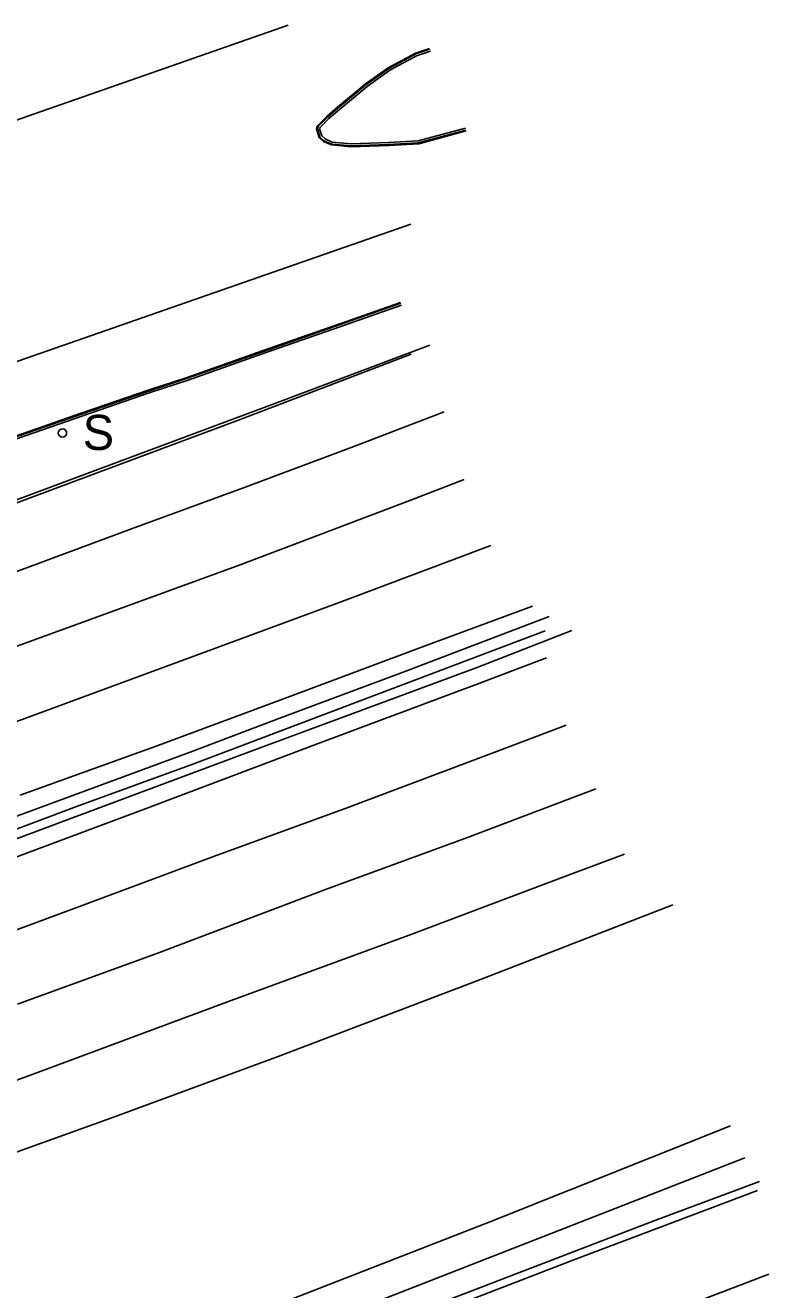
# Model space of a CAD drawing. Extents: x 368532 to 392481, y 10654822 to 10676899.
# Drawn here: x 392343.6 to 392470.5, y 10659412.9 to 10659628.9 of the extents above; entities that cross this region are included whole.
import ezdxf

# ---------------------------------------------------------------- set-up
doc = ezdxf.new("R2010")
doc.units = 0
for name, color, linetype in [('p_drainage conc drain', 7, 'Continuous'), ('p_drainage water', 7, 'Continuous'), ('p_road - paved curb', 7, 'Continuous'), ('p_road conc barrier', 7, 'Continuous'), ('p_road dirt road', 7, 'Continuous'), ('p_road guard rails', 7, 'Continuous'), ('p_road paint stripe', 7, 'Continuous'), ('p_structure fence', 7, 'Continuous'), ('p_structure sign', 7, 'Continuous')]:
    doc.layers.add(name, color=color, linetype=linetype)

msp = doc.modelspace()

# ---------------------------------------------------------------- linework, layer by layer
at = {"layer": 'p_drainage conc drain'}
for p, q in [((392437.28, 10659417.97), (392468.61, 10659429.81)), ((392394.04, 10659401.35), (392437.28, 10659417.97))]:
    msp.add_line(p, q, dxfattribs=at)
at = {"layer": 'p_drainage water'}
msp.add_line((392437.79, 10659403.05), (392470.54, 10659415.55), dxfattribs=at)
at = {"layer": 'p_road - paved curb'}
for p, q in [((392405.57, 10659621.64), (392410.22, 10659624.13)), ((392405.65, 10659621.51), (392410.28, 10659623.99)), ((392410.22, 10659624.13), (392412.63, 10659624.94)), ((392410.28, 10659623.99), (392412.68, 10659624.8)), ((392410.42, 10659623.67), (392412.79, 10659624.47)), ((392405.84, 10659621.21), (392410.42, 10659623.67)), ((392401.64, 10659618.81), (392405.57, 10659621.64)), ((392401.73, 10659618.69), (392405.65, 10659621.51)), ((392401.95, 10659618.41), (392405.84, 10659621.21)), ((392396.9, 10659614.91), (392401.64, 10659618.81)), ((392397, 10659614.8), (392401.73, 10659618.69)), ((392397.22, 10659614.53), (392401.95, 10659618.41)), ((392393.48, 10659611.7), (392395.08, 10659613.31)), ((392393.61, 10659611.62), (392395.18, 10659613.2)), ((392395.08, 10659613.31), (392396.9, 10659614.91)), ((392395.18, 10659613.2), (392397, 10659614.8)), ((392395.42, 10659612.95), (392397.22, 10659614.53)), ((392393.31, 10659611.19), (392393.48, 10659611.7)), ((392393.77, 10659609.71), (392393.31, 10659611.19)), ((392393.47, 10659611.19), (392393.61, 10659611.62)), ((392393.9, 10659609.79), (392393.47, 10659611.19)), ((392393.84, 10659611.18), (392393.92, 10659611.43)), ((392394.21, 10659609.99), (392393.84, 10659611.18)), ((392393.92, 10659611.43), (392395.42, 10659612.95)), ((392418.75, 10659611.33), (392410.69, 10659609.16)), ((392418.84, 10659610.99), (392410.75, 10659608.81)), ((392394.49, 10659609.04), (392393.77, 10659609.71)), ((392394.57, 10659609.17), (392393.9, 10659609.79)), ((392394.77, 10659609.47), (392394.21, 10659609.99)), ((392395.89, 10659608.44), (392394.49, 10659609.04)), ((392395.93, 10659608.59), (392394.57, 10659609.17)), ((392396.01, 10659608.93), (392394.77, 10659609.47)), ((392399.24, 10659608.65), (392396.01, 10659608.93)), ((392405.63, 10659608.86), (392399.24, 10659608.65)), ((392410.69, 10659609.16), (392405.63, 10659608.86)), ((392410.75, 10659608.81), (392405.64, 10659608.51)), ((392418.88, 10659610.85), (392410.77, 10659608.66)), ((392399.23, 10659608.15), (392395.89, 10659608.44)), ((392399.23, 10659608.3), (392395.93, 10659608.59)), ((392405.64, 10659608.51), (392399.23, 10659608.3)), ((392405.65, 10659608.36), (392399.23, 10659608.15)), ((392410.77, 10659608.66), (392405.65, 10659608.36)), ((392397.33, 10659577.89), (392407.69, 10659581.53)), ((392397.38, 10659577.75), (392407.74, 10659581.39)), ((392397.49, 10659577.42), (392407.86, 10659581.06)), ((392384.03, 10659573.27), (392397.33, 10659577.89)), ((392384.08, 10659573.13), (392397.38, 10659577.75)), ((392384.2, 10659572.8), (392397.49, 10659577.42)), ((392371.07, 10659568.68), (392384.03, 10659573.27)), ((392371.12, 10659568.54), (392384.08, 10659573.13)), ((392371.23, 10659568.21), (392384.2, 10659572.8)), ((392380.26, 10659561.57), (392409.5, 10659572.7)), ((392364.77, 10659566.6), (392371.07, 10659568.68)), ((392364.82, 10659566.46), (392371.12, 10659568.54)), ((392364.93, 10659566.13), (392371.23, 10659568.21)), ((392353.11, 10659562.61), (392364.77, 10659566.6)), ((392353.16, 10659562.47), (392364.82, 10659566.46)), ((392353.27, 10659562.14), (392364.93, 10659566.13)), ((392340.63, 10659546.76), (392380.26, 10659561.57)), ((392340.76, 10659558.31), (392353.11, 10659562.61)), ((392340.81, 10659558.17), (392353.16, 10659562.47)), ((392340.92, 10659557.84), (392353.27, 10659562.14)), ((392433.04, 10659527.9), (392408.14, 10659518.38)), ((392420.6, 10659519.12), (392436.95, 10659525.49)), ((392382.6, 10659505.03), (392420.6, 10659519.12)), ((392408.14, 10659518.38), (392387.36, 10659510.64)), ((392387.36, 10659510.64), (392372.18, 10659504.88)), ((392372.18, 10659504.88), (392322.82, 10659486.67)), ((392350.27, 10659492.96), (392382.6, 10659505.03)), ((392324.62, 10659483.41), (392350.27, 10659492.96)), ((392421.34, 10659465.9), (392454.18, 10659478.61)), ((392386.79, 10659452.71), (392421.34, 10659465.9)), ((392358.17, 10659442.2), (392386.79, 10659452.71)), ((392334.38, 10659433.65), (392358.17, 10659442.2))]:
    msp.add_line(p, q, dxfattribs=at)
at = {"layer": 'p_road conc barrier'}
for p, q in [((392407.86, 10659516.14), (392432.36, 10659525.45)), ((392372.19, 10659502.67), (392407.86, 10659516.14)), ((392352.49, 10659495.46), (392372.19, 10659502.67)), ((392327.89, 10659486.24), (392352.49, 10659495.46))]:
    msp.add_line(p, q, dxfattribs=at)
at = {"layer": 'p_road dirt road'}
for p, q in [((392423.11, 10659424.52), (392464, 10659440.85)), ((392400.32, 10659409.54), (392466.47, 10659435.43)), ((392389.32, 10659411.35), (392423.11, 10659424.52))]:
    msp.add_line(p, q, dxfattribs=at)
at = {"layer": 'p_road guard rails'}
for p, q in [((392385.73, 10659564.13), (392412.7, 10659574.25)), ((392355.09, 10659552.64), (392385.73, 10659564.13)), ((392323.04, 10659540.71), (392355.09, 10659552.64))]:
    msp.add_line(p, q, dxfattribs=at)
at = {"layer": 'p_road paint stripe'}
for p, q in [((392344.05, 10659613.35), (392388.5, 10659628.89)), ((392334.66, 10659610.1), (392344.05, 10659613.35)), ((392371.08, 10659581.52), (392409.42, 10659594.92)), ((392333.57, 10659568.47), (392371.08, 10659581.52)), ((392399.68, 10659556.93), (392415.13, 10659562.86)), ((392381.31, 10659550.02), (392399.68, 10659556.93)), ((392409.24, 10659547.73), (392418.54, 10659551.29)), ((392361.75, 10659542.86), (392381.31, 10659550.02)), ((392380.31, 10659536.69), (392409.24, 10659547.73)), ((392345.5, 10659536.81), (392361.75, 10659542.86)), ((392397.82, 10659530.5), (392423.09, 10659540.02)), ((392330.29, 10659531.24), (392345.5, 10659536.81)), ((392354.69, 10659527.36), (392380.31, 10659536.69)), ((392375.6, 10659522.28), (392397.82, 10659530.5)), ((392411.85, 10659522.87), (392430.18, 10659529.65)), ((392331.15, 10659518.85), (392354.69, 10659527.36)), ((392389.21, 10659514.39), (392411.85, 10659522.87)), ((392338.01, 10659508.45), (392375.6, 10659522.28)), ((392421.5, 10659516.63), (392432.61, 10659520.82)), ((392393.29, 10659506.09), (392421.5, 10659516.63)), ((392365.94, 10659505.76), (392389.21, 10659514.39)), ((392426.77, 10659505.84), (392435.98, 10659509.3)), ((392342.72, 10659497.34), (392365.94, 10659505.76)), ((392363.76, 10659494.91), (392393.29, 10659506.09)), ((392398.38, 10659495.14), (392426.77, 10659505.84)), ((392419.09, 10659490.14), (392441.03, 10659498.43)), ((392335.08, 10659484.2), (392363.76, 10659494.91)), ((392375.92, 10659486.96), (392398.38, 10659495.14)), ((392394.84, 10659481.24), (392419.09, 10659490.14)), ((392350.87, 10659477.58), (392375.92, 10659486.96)), ((392436.02, 10659483.58), (392445.92, 10659487.27)), ((392409.15, 10659473.46), (392436.02, 10659483.58)), ((392366.48, 10659470.47), (392394.84, 10659481.24)), ((392323.45, 10659467.56), (392350.87, 10659477.58)), ((392378.11, 10659462.08), (392409.15, 10659473.46)), ((392342.28, 10659461.65), (392366.48, 10659470.47)), ((392345.87, 10659450.02), (392378.11, 10659462.08)), ((392303.8, 10659434.71), (392345.87, 10659450.02))]:
    msp.add_line(p, q, dxfattribs=at)
at = {"layer": 'p_structure fence'}
for p, q in [((392451.09, 10659424.68), (392468.99, 10659431.38)), ((392405.23, 10659407.1), (392451.09, 10659424.68))]:
    msp.add_line(p, q, dxfattribs=at)
at = {"layer": 'p_structure sign'}
msp.add_circle((392349.94, 10659559.23), 0.713, dxfattribs=at)

# ---------------------------------------------------------------- texts
msp.add_text('S', height=6, dxfattribs=at).set_placement((392353.4, 10659556.34))

doc.saveas('drawing.dxf')
